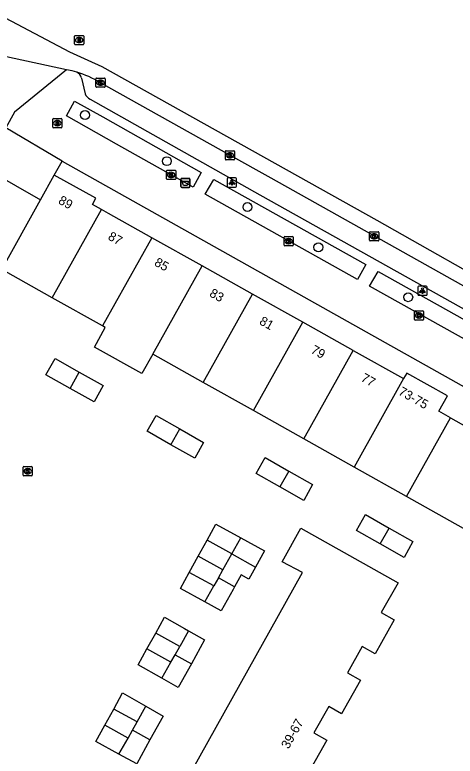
# Model space of a CAD drawing. Extents: x 163150 to 163546, y 380933 to 381635.
# Drawn here: x 163292.5 to 163340.5, y 381535.5 to 381616.3 of the extents above; entities that cross this region are included whole.
import ezdxf

# ---------------------------------------------------------------- set-up
doc = ezdxf.new("R2010")
doc.units = 0
for name, color, linetype in [('IMGEO_Afvalbak', 7, 'Continuous'), ('IMGEO_Boom', 7, 'Continuous'), ('IMGEO_Brandkraan', 7, 'Continuous'), ('IMGEO_Groenvoorziening', 7, 'Continuous'), ('IMGEO_Kolk', 7, 'Continuous'), ('IMGEO_Lichtpunt', 7, 'Continuous'), ('IMGEO_Pand', 7, 'Continuous'), ('IMGEO_Pand_nummerreeks', 7, 'Continuous'), ('IMGEO_Rijbaan_lokaal_gesloten', 7, 'Continuous'), ('IMGEO_Rioolput', 7, 'Continuous'), ('IMGEO_Voetpad_open', 7, 'Continuous')]:
    doc.layers.add(name, color=color, linetype=linetype)

msp = doc.modelspace()

# ---------------------------------------------------------------- linework, layer by layer
at = {"layer": 'IMGEO_Afvalbak'}
for p, q in [((163310.601, 381597.527), (163310.601, 381598.327)), ((163310.601, 381598.327), (163310.601, 381597.527)), ((163310.701, 381598.427), (163311.491, 381598.427)), ((163311.491, 381598.427), (163310.701, 381598.427)), ((163311.591, 381598.327), (163311.591, 381597.527)), ((163311.591, 381597.527), (163311.591, 381598.327)), ((163311.491, 381597.427), (163310.701, 381597.427)), ((163310.701, 381597.427), (163311.491, 381597.427))]:
    msp.add_line(p, q, dxfattribs=at)
msp.add_lwpolyline([(163310.744, 381598.141), (163311.448, 381598.141), (163311.299, 381597.671), (163310.893, 381597.671), (163310.744, 381598.141)], dxfattribs=at)
for centre, start, end in [((163310.701, 381598.327), 90, 180), ((163310.701, 381598.327), 90, 180), ((163311.491, 381598.327), 0, 90), ((163311.491, 381598.327), 360, 90), ((163310.701, 381597.527), 180, 270), ((163310.701, 381597.527), 180, 270), ((163311.491, 381597.527), 270, 0), ((163311.491, 381597.527), 270, 0)]:
    msp.add_arc(centre, 0.1, start, end, dxfattribs=at)
at = {"layer": 'IMGEO_Boom'}
for centre in [(163300.151, 381605.324), (163309.071, 381600.304), (163317.866, 381595.301), (163325.606, 381590.918), (163335.392, 381585.482)]:
    msp.add_circle(centre, 0.489, dxfattribs=at)
at = {"layer": 'IMGEO_Brandkraan'}
for p, q in [((163296.627, 381604.024), (163296.627, 381604.876)), ((163296.702, 381604.95), (163297.554, 381604.95)), ((163297.115, 381604.73), (163297.14, 381604.73)), ((163297.628, 381604.876), (163297.628, 381604.024)), ((163297.554, 381603.95), (163296.702, 381603.95)), ((163297.138, 381604.17), (163297.113, 381604.17))]:
    msp.add_line(p, q, dxfattribs=at)
for points in [[(163296.627, 381604.024), (163296.627, 381604.876)], [(163296.702, 381604.95), (163297.554, 381604.95)], [(163296.975, 381604.65), (163296.975, 381604.25), (163297.188, 381604.25)], [(163297.206, 381604.65), (163296.975, 381604.65)], [(163297.154, 381604.569), (163297.1, 381604.569), (163297.1, 381604.493)], [(163297.1, 381604.493), (163297.153, 381604.493)], [(163297.628, 381604.876), (163297.628, 381604.024)], [(163297.554, 381603.95), (163296.702, 381603.95)], [(163297.162, 381604.417), (163297.1, 381604.417), (163297.1, 381604.336)], [(163297.1, 381604.336), (163297.162, 381604.336)]]:
    msp.add_lwpolyline(points, dxfattribs=at)
for centre, radius, start, end in [((163296.704, 381604.874), 0.0765, 91.55205, 178.44795), ((163296.704, 381604.874), 0.0765, 91.55205, 178.44795), ((163297.155, 381604.531), 0.0379, 267.82845, 90.93552), ((163297.21, 381604.505), 0.145, 59.4692, 91.53667), ((163297.235, 381604.552), 0.0922, 285.51372, 58.15012), ((163297.24, 381604.36), 0.105, 301.31148, 78.98903), ((163297.552, 381604.874), 0.0765, 1.55205, 88.44795), ((163297.552, 381604.874), 0.0765, 1.55205, 88.44795), ((163296.704, 381604.026), 0.0765, 181.55205, 268.44795), ((163296.704, 381604.026), 0.0765, 181.55205, 268.44795), ((163297.163, 381604.376), 0.0404, 269.87594, 90.50774), ((163297.194, 381604.501), 0.251, 268.66757, 293.53466), ((163297.552, 381604.026), 0.0765, 271.55205, 358.44795), ((163297.552, 381604.026), 0.0765, 271.55205, 358.44795)]:
    msp.add_arc(centre, radius, start, end, dxfattribs=at)
for centre, major_axis, ratio, start_param, end_param in [((163297.114, 381604.45), (-0.387, 0.002), 0.722429, 4.712389, 7.853982), ((163297.139, 381604.45), (-0.39, 0.002), 0.717154, 1.570796, 4.712389)]:
    msp.add_ellipse(centre, major_axis=major_axis, ratio=ratio, start_param=start_param, end_param=end_param, dxfattribs=at)
at = {"layer": 'IMGEO_Groenvoorziening'}
msp.add_lwpolyline([(163296.794, 381598.793), (163297.645, 381600.322)], dxfattribs=at)
at = {"layer": 'IMGEO_Kolk'}
for p, q in [((163301.339, 381608.428), (163301.339, 381609.28)), ((163301.414, 381609.354), (163302.266, 381609.354)), ((163302.34, 381609.28), (163302.34, 381608.428)), ((163301.85, 381608.574), (163301.825, 381608.574)), ((163301.827, 381609.134), (163301.852, 381609.134)), ((163302.266, 381608.354), (163301.414, 381608.354)), ((163315.451, 381600.517), (163315.451, 381601.369)), ((163315.526, 381601.443), (163316.378, 381601.443)), ((163315.939, 381601.223), (163315.964, 381601.223)), ((163316.452, 381601.369), (163316.452, 381600.517)), ((163316.378, 381600.443), (163315.526, 381600.443)), ((163315.962, 381600.663), (163315.937, 381600.663)), ((163309.042, 381598.384), (163309.042, 381599.236)), ((163309.117, 381599.31), (163309.969, 381599.31)), ((163309.53, 381599.09), (163309.555, 381599.09)), ((163310.043, 381599.236), (163310.043, 381598.384)), ((163309.969, 381598.31), (163309.117, 381598.31)), ((163309.553, 381598.53), (163309.528, 381598.53)), ((163331.184, 381591.683), (163331.184, 381592.535)), ((163331.259, 381592.609), (163332.111, 381592.609)), ((163331.672, 381592.389), (163331.697, 381592.389)), ((163332.185, 381592.535), (163332.185, 381591.683)), ((163321.852, 381591.162), (163321.852, 381592.014)), ((163321.927, 381592.088), (163322.779, 381592.088)), ((163322.34, 381591.868), (163322.365, 381591.868)), ((163322.853, 381592.014), (163322.853, 381591.162)), ((163332.111, 381591.609), (163331.259, 381591.609)), ((163331.695, 381591.829), (163331.67, 381591.829)), ((163322.779, 381591.088), (163321.927, 381591.088)), ((163322.363, 381591.308), (163322.338, 381591.308)), ((163336.072, 381583.064), (163336.072, 381583.916)), ((163336.147, 381583.99), (163336.999, 381583.99)), ((163336.56, 381583.77), (163336.585, 381583.77)), ((163337.073, 381583.916), (163337.073, 381583.064)), ((163336.999, 381582.99), (163336.147, 381582.99)), ((163336.583, 381583.21), (163336.558, 381583.21)), ((163293.398, 381566.094), (163293.398, 381566.946)), ((163293.473, 381567.02), (163294.325, 381567.02)), ((163293.886, 381566.8), (163293.911, 381566.8)), ((163294.399, 381566.946), (163294.399, 381566.094)), ((163294.325, 381566.02), (163293.473, 381566.02)), ((163293.909, 381566.24), (163293.884, 381566.24))]:
    msp.add_line(p, q, dxfattribs=at)
for points in [[(163301.339, 381608.428), (163301.339, 381609.28)], [(163301.414, 381609.354), (163302.266, 381609.354)], [(163302.34, 381609.28), (163302.34, 381608.428)], [(163301.66, 381609.054), (163301.783, 381609.054), (163301.783, 381608.903), (163301.913, 381609.054), (163302.077, 381609.054), (163301.931, 381608.903), (163302.084, 381608.654), (163301.932, 381608.654), (163301.847, 381608.818), (163301.783, 381608.751), (163301.783, 381608.654), (163301.66, 381608.654), (163301.66, 381609.054)], [(163302.266, 381608.354), (163301.414, 381608.354)], [(163315.451, 381600.517), (163315.451, 381601.369)], [(163315.526, 381601.443), (163316.378, 381601.443)], [(163316.452, 381601.369), (163316.452, 381600.517)], [(163316.378, 381600.443), (163315.526, 381600.443)], [(163315.772, 381601.143), (163315.895, 381601.143), (163315.895, 381600.992), (163316.025, 381601.143), (163316.189, 381601.143), (163316.043, 381600.992), (163316.196, 381600.743), (163316.044, 381600.743), (163315.959, 381600.907), (163315.895, 381600.84), (163315.895, 381600.743), (163315.772, 381600.743), (163315.772, 381601.143)], [(163309.042, 381598.384), (163309.042, 381599.236)], [(163309.117, 381599.31), (163309.969, 381599.31)], [(163309.363, 381599.01), (163309.486, 381599.01), (163309.486, 381598.859), (163309.616, 381599.01), (163309.78, 381599.01), (163309.634, 381598.859), (163309.787, 381598.61), (163309.635, 381598.61), (163309.55, 381598.774), (163309.486, 381598.707), (163309.486, 381598.61), (163309.363, 381598.61), (163309.363, 381599.01)], [(163310.043, 381599.236), (163310.043, 381598.384)], [(163309.969, 381598.31), (163309.117, 381598.31)], [(163331.184, 381591.683), (163331.184, 381592.535)], [(163331.259, 381592.609), (163332.111, 381592.609)], [(163331.505, 381592.309), (163331.628, 381592.309), (163331.628, 381592.158), (163331.758, 381592.309), (163331.922, 381592.309), (163331.776, 381592.158), (163331.929, 381591.909), (163331.777, 381591.909), (163331.692, 381592.073), (163331.628, 381592.006), (163331.628, 381591.909), (163331.505, 381591.909), (163331.505, 381592.309)], [(163332.185, 381592.535), (163332.185, 381591.683)], [(163321.852, 381591.162), (163321.852, 381592.014)], [(163321.927, 381592.088), (163322.779, 381592.088)], [(163322.173, 381591.788), (163322.296, 381591.788), (163322.296, 381591.637), (163322.426, 381591.788), (163322.59, 381591.788), (163322.444, 381591.637), (163322.597, 381591.388), (163322.445, 381591.388), (163322.36, 381591.552), (163322.296, 381591.485), (163322.296, 381591.388), (163322.173, 381591.388), (163322.173, 381591.788)], [(163322.853, 381592.014), (163322.853, 381591.162)], [(163332.111, 381591.609), (163331.259, 381591.609)], [(163322.779, 381591.088), (163321.927, 381591.088)], [(163336.072, 381583.064), (163336.072, 381583.916)], [(163336.147, 381583.99), (163336.999, 381583.99)], [(163336.393, 381583.69), (163336.516, 381583.69), (163336.516, 381583.539), (163336.646, 381583.69), (163336.81, 381583.69), (163336.664, 381583.539), (163336.817, 381583.29), (163336.665, 381583.29), (163336.58, 381583.454), (163336.516, 381583.387), (163336.516, 381583.29), (163336.393, 381583.29), (163336.393, 381583.69)], [(163337.073, 381583.916), (163337.073, 381583.064)], [(163336.999, 381582.99), (163336.147, 381582.99)], [(163293.398, 381566.094), (163293.398, 381566.946)], [(163293.473, 381567.02), (163294.325, 381567.02)], [(163293.719, 381566.72), (163293.842, 381566.72), (163293.842, 381566.569), (163293.972, 381566.72), (163294.136, 381566.72), (163293.99, 381566.569), (163294.143, 381566.32), (163293.991, 381566.32), (163293.906, 381566.484), (163293.842, 381566.417), (163293.842, 381566.32), (163293.719, 381566.32), (163293.719, 381566.72)], [(163294.399, 381566.946), (163294.399, 381566.094)], [(163294.325, 381566.02), (163293.473, 381566.02)]]:
    msp.add_lwpolyline(points, dxfattribs=at)
for centre, start, end in [((163301.416, 381609.278), 91.55205, 178.44795), ((163301.416, 381609.278), 91.55205, 178.44795), ((163302.264, 381609.278), 1.55205, 88.44795), ((163302.264, 381609.278), 1.55205, 88.44795), ((163301.416, 381608.43), 181.55205, 268.44795), ((163301.416, 381608.43), 181.55205, 268.44795), ((163302.264, 381608.43), 271.55205, 358.44795), ((163302.264, 381608.43), 271.55205, 358.44795), ((163315.528, 381601.367), 91.55205, 178.44795), ((163315.528, 381601.367), 91.55205, 178.44795), ((163316.376, 381601.367), 1.55205, 88.44795), ((163316.376, 381601.367), 1.55205, 88.44795), ((163315.528, 381600.519), 181.55205, 268.44795), ((163315.528, 381600.519), 181.55205, 268.44795), ((163316.376, 381600.519), 271.55205, 358.44795), ((163316.376, 381600.519), 271.55205, 358.44795), ((163309.119, 381599.234), 91.55205, 178.44795), ((163309.119, 381599.234), 91.55205, 178.44795), ((163309.967, 381599.234), 1.55205, 88.44795), ((163309.967, 381599.234), 1.55205, 88.44795), ((163309.119, 381598.386), 181.55205, 268.44795), ((163309.119, 381598.386), 181.55205, 268.44795), ((163309.967, 381598.386), 271.55205, 358.44795), ((163309.967, 381598.386), 271.55205, 358.44795), ((163331.261, 381592.533), 91.55205, 178.44795), ((163331.261, 381592.533), 91.55205, 178.44795), ((163332.109, 381592.533), 1.55205, 88.44795), ((163332.109, 381592.533), 1.55205, 88.44795), ((163321.929, 381592.012), 91.55205, 178.44795), ((163321.929, 381592.012), 91.55205, 178.44795), ((163322.777, 381592.012), 1.55205, 88.44795), ((163322.777, 381592.012), 1.55205, 88.44795), ((163331.261, 381591.685), 181.55205, 268.44795), ((163331.261, 381591.685), 181.55205, 268.44795), ((163332.109, 381591.685), 271.55205, 358.44795), ((163332.109, 381591.685), 271.55205, 358.44795), ((163321.929, 381591.164), 181.55205, 268.44795), ((163321.929, 381591.164), 181.55205, 268.44795), ((163322.777, 381591.164), 271.55205, 358.44795), ((163322.777, 381591.164), 271.55205, 358.44795), ((163336.149, 381583.914), 91.55205, 178.44795), ((163336.149, 381583.914), 91.55205, 178.44795), ((163336.997, 381583.914), 1.55205, 88.44795), ((163336.997, 381583.914), 1.55205, 88.44795), ((163336.149, 381583.066), 181.55205, 268.44795), ((163336.149, 381583.066), 181.55205, 268.44795), ((163336.997, 381583.066), 271.55205, 358.44795), ((163336.997, 381583.066), 271.55205, 358.44795), ((163293.475, 381566.944), 91.55205, 178.44795), ((163293.475, 381566.944), 91.55205, 178.44795), ((163294.323, 381566.944), 1.55205, 88.44795), ((163294.323, 381566.944), 1.55205, 88.44795), ((163293.475, 381566.096), 181.55205, 268.44795), ((163293.475, 381566.096), 181.55205, 268.44795), ((163294.323, 381566.096), 271.55205, 358.44795), ((163294.323, 381566.096), 271.55205, 358.44795)]:
    msp.add_arc(centre, 0.0765, start, end, dxfattribs=at)
for centre, major_axis, ratio, start_param, end_param in [((163301.826, 381608.854), (-0.387, 0.002), 0.722429, 4.712389, 7.853982), ((163301.851, 381608.854), (-0.39, 0.002), 0.717154, 1.570796, 4.712389), ((163315.938, 381600.943), (-0.387, 0.002), 0.722429, 4.712389, 7.853982), ((163315.963, 381600.943), (-0.39, 0.002), 0.717154, 1.570796, 4.712389), ((163309.529, 381598.81), (-0.387, 0.002), 0.722429, 4.712389, 7.853982), ((163309.554, 381598.81), (-0.39, 0.002), 0.717154, 1.570796, 4.712389), ((163331.671, 381592.109), (-0.387, 0.002), 0.722429, 4.712389, 7.853982), ((163331.696, 381592.109), (-0.39, 0.002), 0.717154, 1.570796, 4.712389), ((163322.339, 381591.588), (-0.387, 0.002), 0.722429, 4.712389, 7.853982), ((163322.364, 381591.588), (-0.39, 0.002), 0.717154, 1.570796, 4.712389), ((163336.559, 381583.49), (-0.387, 0.002), 0.722429, 4.712389, 7.853982), ((163336.584, 381583.49), (-0.39, 0.002), 0.717154, 1.570796, 4.712389), ((163293.885, 381566.52), (-0.387, 0.002), 0.722429, 4.712389, 7.853982), ((163293.91, 381566.52), (-0.39, 0.002), 0.717154, 1.570796, 4.712389)]:
    msp.add_ellipse(centre, major_axis=major_axis, ratio=ratio, start_param=start_param, end_param=end_param, dxfattribs=at)
at = {"layer": 'IMGEO_Lichtpunt'}
for p, q in [((163315.665, 381598.389), (163315.665, 381597.582)), ((163315.665, 381598.389), (163315.665, 381597.582)), ((163316.567, 381598.484), (163315.759, 381598.484)), ((163316.567, 381598.484), (163315.759, 381598.484)), ((163316.661, 381597.582), (163316.661, 381598.389)), ((163316.661, 381597.582), (163316.661, 381598.389)), ((163315.759, 381597.488), (163316.567, 381597.488)), ((163315.759, 381597.488), (163316.567, 381597.488)), ((163337.352, 381586.685), (163336.544, 381586.685)), ((163337.352, 381586.685), (163336.544, 381586.685)), ((163336.45, 381586.59), (163336.45, 381585.783)), ((163336.45, 381586.59), (163336.45, 381585.783)), ((163337.446, 381585.783), (163337.446, 381586.59)), ((163337.446, 381585.783), (163337.446, 381586.59)), ((163336.544, 381585.689), (163337.352, 381585.689)), ((163336.544, 381585.689), (163337.352, 381585.689))]:
    msp.add_line(p, q, dxfattribs=at)
for points in [[(163316.039, 381598.053), (163316.078, 381598.025), (163315.89, 381597.763), (163315.852, 381597.79), (163316.039, 381598.053)], [(163316.141, 381598.005), (163316.188, 381598.005), (163316.188, 381597.683), (163316.141, 381597.683), (163316.141, 381598.005)], [(163316.251, 381598.025), (163316.289, 381598.052), (163316.476, 381597.79), (163316.437, 381597.762), (163316.251, 381598.025)], [(163336.824, 381586.254), (163336.863, 381586.226), (163336.675, 381585.964), (163336.637, 381585.991), (163336.824, 381586.254)], [(163336.926, 381586.206), (163336.973, 381586.206), (163336.973, 381585.884), (163336.926, 381585.884), (163336.926, 381586.206)], [(163337.036, 381586.226), (163337.074, 381586.253), (163337.261, 381585.991), (163337.222, 381585.963), (163337.036, 381586.226)]]:
    msp.add_lwpolyline(points, dxfattribs=at)
for centre in [(163316.164, 381598.187), (163336.949, 381586.388)]:
    msp.add_circle(centre, 0.0994, dxfattribs=at)
for centre, start, end in [((163315.759, 381598.389), 90, 180), ((163315.759, 381598.389), 90, 180), ((163316.567, 381598.389), 0, 90), ((163316.567, 381598.389), 0, 90), ((163315.759, 381597.582), 180, 270), ((163315.759, 381597.582), 180, 270), ((163316.567, 381597.582), 270, 0), ((163316.567, 381597.582), 270, 360), ((163336.544, 381586.59), 90, 180), ((163336.544, 381586.59), 90, 180), ((163337.352, 381586.59), 0, 90), ((163337.352, 381586.59), 0, 90), ((163336.544, 381585.783), 180, 270), ((163336.544, 381585.783), 180, 270), ((163337.352, 381585.783), 270, 0), ((163337.352, 381585.783), 270, 360)]:
    msp.add_arc(centre, 0.0946, start, end, dxfattribs=at)
at = {"layer": 'IMGEO_Pand'}
for points in [[(163291.473, 381588.273), (163290.364, 381586.292), (163284.431, 381589.615), (163289.803, 381599.209), (163295.296, 381596.106)], [(163295.296, 381596.106), (163296.794, 381598.793)], [(163301.933, 381595.035), (163300.955, 381595.579), (163301.344, 381596.284), (163296.794, 381598.793)], [(163291.473, 381588.273), (163291.059, 381588.505), (163295.296, 381596.106)], [(163296.548, 381585.428), (163301.933, 381595.035)], [(163307.427, 381591.965), (163302.723, 381594.595), (163301.933, 381595.035)], [(163307.427, 381591.965), (163302.037, 381582.351)], [(163312.92, 381588.895), (163307.427, 381591.965)], [(163296.548, 381585.428), (163291.473, 381588.273)], [(163307.526, 381579.274), (163312.92, 381588.895)], [(163318.413, 381585.824), (163312.92, 381588.895)], [(163302.037, 381582.351), (163296.548, 381585.428)], [(163313.016, 381576.197), (163318.413, 381585.824)], [(163323.905, 381582.753), (163318.413, 381585.824)], [(163318.505, 381573.12), (163323.905, 381582.753)], [(163329.398, 381579.683), (163323.905, 381582.753)], [(163307.526, 381579.274), (163306.339, 381577.158), (163301.172, 381580.046), (163302.358, 381582.169), (163302.037, 381582.351)], [(163323.994, 381570.042), (163329.398, 381579.683)], [(163329.398, 381579.683), (163334.877, 381576.62)], [(163298.514, 381575.55), (163295.887, 381577.03), (163296.875, 381578.798), (163299.512, 381577.321)], [(163313.016, 381576.197), (163307.526, 381579.274)], [(163299.512, 381577.321), (163302.142, 381575.848), (163301.14, 381574.069), (163298.514, 381575.55)], [(163298.514, 381575.55), (163299.512, 381577.321)], [(163340.001, 381572.35), (163338.74, 381573.057), (163339.672, 381574.746), (163335.252, 381577.216), (163334.877, 381576.62)], [(163318.505, 381573.12), (163313.016, 381576.197)], [(163334.877, 381576.62), (163329.483, 381566.965)], [(163323.994, 381570.042), (163318.505, 381573.12)], [(163309.502, 381569.401), (163306.911, 381570.868), (163307.891, 381572.598), (163310.482, 381571.13)], [(163335.192, 381563.765), (163340.001, 381572.35)], [(163340.001, 381572.35), (163346.804, 381568.535)], [(163310.482, 381571.13), (163313.072, 381569.661), (163312.107, 381567.926), (163309.502, 381569.401)], [(163309.502, 381569.401), (163310.482, 381571.13)], [(163329.483, 381566.965), (163323.994, 381570.042)], [(163321.402, 381564.804), (163318.811, 381566.271), (163319.791, 381568.001), (163322.382, 381566.533)], [(163322.382, 381566.533), (163324.972, 381565.064), (163324.007, 381563.329), (163321.402, 381564.804)], [(163322.382, 381566.533), (163321.402, 381564.804)], [(163335.192, 381563.765), (163329.483, 381566.965)], [(163341.996, 381559.951), (163335.192, 381563.765)], [(163332.335, 381558.598), (163329.744, 381560.065), (163330.724, 381561.795), (163333.315, 381560.326)], [(163306.766, 381524.899), (163323.872, 381555.468), (163321.646, 381556.662), (163323.696, 381560.304), (163334.289, 381554.358), (163332.439, 381551.119), (163333.86, 381550.32), (163331.785, 381546.632), (163330.387, 381547.412), (163328.77, 381544.556), (163330.189, 381543.755), (163328.123, 381540.095), (163326.721, 381540.894), (163325.103, 381538.028), (163326.522, 381537.226), (163324.447, 381533.554)], [(163313.456, 381558.998), (163314.422, 381560.749), (163317.152, 381559.243)], [(163333.315, 381560.326), (163335.905, 381558.858), (163334.94, 381557.123), (163332.335, 381558.598)], [(163332.335, 381558.598), (163333.315, 381560.326)], [(163316.168, 381557.501), (163317.152, 381559.243)], [(163317.152, 381559.243), (163319.711, 381557.831), (163318.744, 381556.08)], [(163312.49, 381557.247), (163313.456, 381558.998)], [(163316.168, 381557.501), (163313.456, 381558.998)], [(163311.523, 381555.495), (163312.49, 381557.247)], [(163315.184, 381555.76), (163312.49, 381557.247)], [(163315.184, 381555.76), (163316.168, 381557.501)], [(163316.168, 381557.501), (163318.744, 381556.08)], [(163318.744, 381556.08), (163318.015, 381554.758), (163317.179, 381555.23), (163316.454, 381553.917)], [(163313.217, 381552.277), (163310.557, 381553.744), (163311.523, 381555.495)], [(163314.2, 381554.018), (163311.523, 381555.495)], [(163314.692, 381554.889), (163315.184, 381555.76)], [(163314.692, 381554.889), (163314.2, 381554.018)], [(163316.454, 381553.917), (163314.692, 381554.889)], [(163313.217, 381552.277), (163314.2, 381554.018)], [(163316.454, 381553.917), (163316.293, 381553.625), (163315.005, 381551.29), (163313.217, 381552.277)], [(163307.856, 381548.881), (163308.813, 381550.613), (163311.004, 381549.376), (163311.439, 381549.13)], [(163306.899, 381547.148), (163307.856, 381548.881)], [(163310.48, 381547.431), (163307.856, 381548.881)], [(163311.439, 381549.13), (163310.48, 381547.431)], [(163311.439, 381549.13), (163313.195, 381548.138), (163311.76, 381545.539)], [(163308.52, 381543.96), (163305.942, 381545.416), (163306.899, 381547.148)], [(163309.507, 381545.708), (163306.899, 381547.148)], [(163309.97, 381546.528), (163310.48, 381547.431)], [(163309.507, 381545.708), (163309.97, 381546.528)], [(163309.97, 381546.528), (163311.76, 381545.539)], [(163308.52, 381543.96), (163309.507, 381545.708)], [(163311.76, 381545.539), (163310.324, 381542.941), (163308.52, 381543.96)], [(163303.279, 381540.605), (163304.253, 381542.367), (163306.796, 381540.909)], [(163302.304, 381538.844), (163303.279, 381540.605)], [(163305.828, 381539.195), (163303.279, 381540.605)], [(163305.828, 381539.195), (163306.796, 381540.909)], [(163306.796, 381540.909), (163308.665, 381539.838), (163307.225, 381537.237)], [(163305.318, 381538.293), (163305.828, 381539.195)], [(163303.852, 381535.697), (163301.33, 381537.082), (163302.304, 381538.844)], [(163304.838, 381537.442), (163302.304, 381538.844)], [(163304.838, 381537.442), (163305.318, 381538.293)], [(163307.225, 381537.237), (163305.318, 381538.293)], [(163303.852, 381535.697), (163304.838, 381537.442)], [(163307.225, 381537.237), (163305.785, 381534.636), (163303.852, 381535.697)]]:
    msp.add_lwpolyline(points, dxfattribs=at)
at = {"layer": 'IMGEO_Rijbaan_lokaal_gesloten'}
for points in [[(163290.777, 381616.251), (163298.472, 381612.215), (163300.448, 381611.324), (163301.975, 381610.635), (163331.989, 381593.869), (163347.135, 381585.287), (163372.615, 381570.85), (163406.236, 381552.161), (163409.048, 381550.525)], [(163298.144, 381610.261), (163290.214, 381611.961)], [(163299.241, 381609.999), (163298.734, 381610.132), (163298.144, 381610.261)], [(163408.327, 381549.251), (163320.444, 381598.455), (163315.949, 381600.944), (163301.837, 381608.855)]]:
    msp.add_lwpolyline(points, dxfattribs=at)
msp.add_arc((163296.243, 381599.679), 10.747, 58.6334, 73.80254, dxfattribs=at)
at = {"layer": 'IMGEO_Rioolput'}
for p, q in [((163299.013, 381613.073), (163299.013, 381613.925)), ((163299.088, 381613.999), (163299.94, 381613.999)), ((163299.501, 381613.779), (163299.526, 381613.779)), ((163300.014, 381613.925), (163300.014, 381613.073)), ((163299.94, 381612.999), (163299.088, 381612.999)), ((163299.524, 381613.219), (163299.499, 381613.219))]:
    msp.add_line(p, q, dxfattribs=at)
for points in [[(163299.013, 381613.073), (163299.013, 381613.925)], [(163299.088, 381613.999), (163299.94, 381613.999)], [(163299.602, 381613.697), (163299.35, 381613.699), (163299.35, 381613.299)], [(163299.35, 381613.299), (163299.474, 381613.299), (163299.474, 381613.461), (163299.485, 381613.461)], [(163299.528, 381613.618), (163299.474, 381613.618), (163299.474, 381613.537)], [(163299.474, 381613.537), (163299.526, 381613.537)], [(163299.532, 381613.432), (163299.603, 381613.299), (163299.743, 381613.299), (163299.678, 381613.425)], [(163300.014, 381613.925), (163300.014, 381613.073)], [(163299.94, 381612.999), (163299.088, 381612.999)]]:
    msp.add_lwpolyline(points, dxfattribs=at)
for centre, radius, start, end in [((163299.09, 381613.923), 0.0765, 91.55205, 178.44795), ((163299.09, 381613.923), 0.0765, 91.55205, 178.44795), ((163299.484, 381613.408), 0.0533, 26.02933, 88.69889), ((163299.51, 381613.726), 0.19, 274.7715, 282.96867), ((163299.534, 381613.522), 0.0964, 77.00612, 93.18647), ((163299.548, 381613.579), 0.0378, 276.66336, 79.67722), ((163299.601, 381613.587), 0.109, 350.36119, 89.41601), ((163299.599, 381613.587), 0.112, 277.58423, 350.98172), ((163299.583, 381613.372), 0.108, 29.51342, 73.79051), ((163299.938, 381613.923), 0.0765, 1.55205, 88.44795), ((163299.938, 381613.923), 0.0765, 1.55205, 88.44795), ((163299.09, 381613.075), 0.0765, 181.55205, 268.44795), ((163299.09, 381613.075), 0.0765, 181.55205, 268.44795), ((163299.938, 381613.075), 0.0765, 271.55205, 358.44795), ((163299.938, 381613.075), 0.0765, 271.55205, 358.44795)]:
    msp.add_arc(centre, radius, start, end, dxfattribs=at)
for centre, major_axis, ratio, start_param, end_param in [((163299.5, 381613.499), (-0.387, 0.002), 0.722429, 4.712389, 7.853982), ((163299.525, 381613.499), (-0.39, 0.002), 0.717154, 1.570796, 4.712389)]:
    msp.add_ellipse(centre, major_axis=major_axis, ratio=ratio, start_param=start_param, end_param=end_param, dxfattribs=at)
at = {"layer": 'IMGEO_Voetpad_open'}
for points in [[(163298.144, 381610.261), (163292.447, 381605.644), (163291.519, 381603.953)], [(163299.773, 381609.367), (163300.154, 381607.652)], [(163300.696, 381607.074), (163319.209, 381596.651), (163345.119, 381582.16)], [(163311.955, 381597.454), (163303.572, 381602.17), (163298.115, 381605.25), (163299.006, 381606.835), (163302.076, 381605.137), (163312.828, 381599.076), (163311.955, 381597.454)], [(163297.645, 381600.322), (163291.519, 381603.953)], [(163297.645, 381600.322), (163371.092, 381559.098), (163405.961, 381539.624)], [(163329.874, 381587.423), (163313.245, 381596.715), (163314.208, 381598.317), (163330.775, 381589.035), (163329.874, 381587.423)], [(163347.134, 381577.794), (163331.181, 381586.666), (163332.107, 381588.298), (163348.039, 381579.373), (163347.134, 381577.794)]]:
    msp.add_lwpolyline(points, dxfattribs=at)
for centre, radius, start, end in [((163298.708, 381609.011), 1.123, 18.50267, 61.67681), ((163301.322, 381608.204), 1.292, 205.30308, 241.01489)]:
    msp.add_arc(centre, radius, start, end, dxfattribs=at)

# ---------------------------------------------------------------- texts
at = {"layer": 'IMGEO_Pand_nummerreeks'}
for s, rotation, p in [('89', 331.12866, (163297.152, 381595.741)), ('87', 330.79634, (163302.564, 381591.82)), ('85', 330.79634, (163307.623, 381588.992)), ('83', 330.79634, (163313.632, 381585.632)), ('81', 330.79634, (163319.075, 381582.59)), ('79', 330.79634, (163324.688, 381579.452)), ('77', 330.79634, (163330.153, 381576.397)), ('73-75', 330.80207, (163334.24, 381574.918)), ('39-67', 60.55591, (163322.34, 381536.185))]:
    msp.add_text(s, height=1, rotation=rotation, dxfattribs=at).set_placement(p)

doc.saveas('drawing.dxf')
